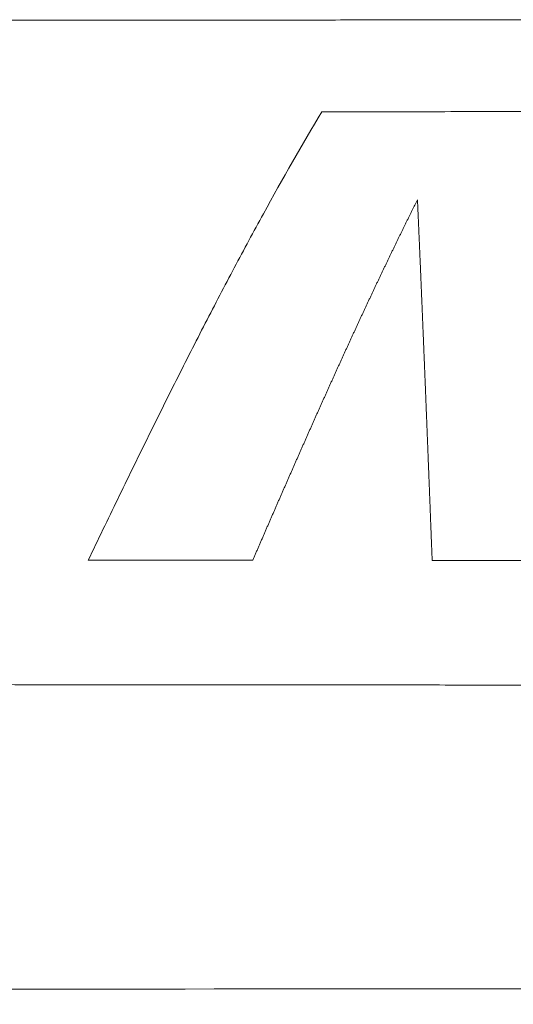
# Model space of a CAD drawing. Header units: millimetres. Extents: x 0 to 594, y 0 to 420.
# Tile 181 of 656: x 239.57 to 242.99, y 46.32 to 53.14. Entities that reach past the tile are written whole.
import ezdxf

# ---------------------------------------------------------------- set-up
doc = ezdxf.new("R2010")
doc.units = ezdxf.units.MM
doc.layers.add('1', color=7, linetype='Continuous', true_color=0xffffff)

msp = doc.modelspace()

# ---------------------------------------------------------------- linework, layer by layer
at = {"layer": '1', "color": 155, "linetype": 'Continuous', "lineweight": 13}
for points, knots in [([(214.422, 53.0973), (214.6131, 53.0976), (214.9953, 53.0983), (215.5686, 53.0993), (216.1419, 53.1003), (216.7152, 53.1013), (217.2885, 53.1023), (217.8617, 53.1033), (218.435, 53.1043), (219.0083, 53.1053), (219.5816, 53.1063), (220.1549, 53.1073), (220.7282, 53.1082), (221.3015, 53.1092), (221.8748, 53.1102), (222.4481, 53.1111), (223.0214, 53.1121), (223.5947, 53.113), (224.168, 53.1139), (224.7412, 53.1149), (225.3145, 53.1158), (225.8878, 53.1167), (226.4611, 53.1175), (227.0344, 53.1184), (227.6077, 53.1193), (228.181, 53.1201), (228.7543, 53.121), (229.3276, 53.1218), (229.9009, 53.1226), (230.4742, 53.1234), (231.0474, 53.1242), (231.6207, 53.1249), (232.194, 53.1257), (232.7673, 53.1264), (233.3406, 53.1271), (233.9139, 53.1278), (234.4872, 53.1284), (235.0605, 53.1291), (235.6338, 53.1297), (236.2071, 53.1303), (236.7804, 53.1309), (237.3537, 53.1315), (237.927, 53.132), (238.5003, 53.1325), (239.0736, 53.133), (239.6468, 53.1335), (240.2201, 53.1339), (240.7934, 53.1343), (241.3667, 53.1347), (241.94, 53.1351), (242.5133, 53.1354), (243.0866, 53.1357), (243.6599, 53.136), (244.2332, 53.1362), (244.8065, 53.1365), (245.3798, 53.1366), (245.9531, 53.1368), (246.5264, 53.1369), (247.0997, 53.137), (247.673, 53.1371), (248.2463, 53.1371), (248.8196, 53.1371), (249.3929, 53.1371), (249.9662, 53.137), (250.5395, 53.1369), (251.1127, 53.1367), (251.686, 53.1365), (252.0682, 53.1364), (252.2593, 53.1363)], [0, 0, 0, 0, 0.015152, 0.030303, 0.045455, 0.060606, 0.075758, 0.090909, 0.106061, 0.121212, 0.136364, 0.151515, 0.166666, 0.181818, 0.196969, 0.212121, 0.227272, 0.242424, 0.257575, 0.272727, 0.287878, 0.30303, 0.318181, 0.333333, 0.348484, 0.363636, 0.378787, 0.393939, 0.40909, 0.424242, 0.439393, 0.454545, 0.469696, 0.484848, 0.499999, 0.515151, 0.530302, 0.545454, 0.560605, 0.575757, 0.590908, 0.60606, 0.621211, 0.636363, 0.651514, 0.666666, 0.681817, 0.696969, 0.712121, 0.727272, 0.742424, 0.757575, 0.772727, 0.787878, 0.80303, 0.818181, 0.833333, 0.848485, 0.863636, 0.878788, 0.893939, 0.909091, 0.924242, 0.939394, 0.954545, 0.969697, 0.984848, 1, 1, 1, 1]), ([(240.0488, 49.3968), (240.1174, 49.5394), (240.2539, 49.8221), (240.3892, 50.099), (240.524, 50.3727), (240.5913, 50.508), (240.7255, 50.7752), (240.8595, 51.0388), (240.9934, 51.2951), (241.1274, 51.5474), (241.1944, 51.6716), (241.396, 52.0379), (241.531, 52.2737), (241.6672, 52.5002)], [0, 0, 0, 0, 0.125, 0.25, 0.25, 0.375, 0.375, 0.5, 0.625, 0.625, 0.75, 0.75, 1, 1, 1, 1]), ([(242.3285, 51.8916), (242.3268, 51.8884), (242.3236, 51.882), (242.3188, 51.8723), (242.3139, 51.8626), (242.3091, 51.8529), (242.3042, 51.8431), (242.2994, 51.8334), (242.2946, 51.8237), (242.2897, 51.8139), (242.2849, 51.8042), (242.28, 51.7944), (242.2752, 51.7846), (242.2704, 51.7748), (242.2655, 51.7651), (242.2607, 51.7553), (242.2558, 51.7454), (242.251, 51.7356), (242.2462, 51.7258), (242.2413, 51.716), (242.2365, 51.7061), (242.2317, 51.6963), (242.2268, 51.6864), (242.222, 51.6765), (242.2172, 51.6667), (242.2123, 51.6568), (242.2075, 51.6469), (242.2027, 51.637), (242.1978, 51.627), (242.193, 51.6171), (242.1882, 51.6072), (242.1833, 51.5973), (242.1785, 51.5873), (242.1737, 51.5773), (242.1688, 51.5674), (242.164, 51.5574), (242.1592, 51.5474), (242.1544, 51.5374), (242.1495, 51.5274), (242.1447, 51.5174), (242.1399, 51.5074), (242.1351, 51.4974), (242.1302, 51.4873), (242.1254, 51.4773), (242.1206, 51.4672), (242.1157, 51.4572), (242.1109, 51.4471), (242.1061, 51.437), (242.1013, 51.4269), (242.0964, 51.4169), (242.0916, 51.4068), (242.0868, 51.3966), (242.082, 51.3865), (242.0771, 51.3764), (242.0723, 51.3663), (242.0675, 51.3561), (242.0627, 51.346), (242.0579, 51.3358), (242.053, 51.3256), (242.0482, 51.3154), (242.0434, 51.3053), (242.0386, 51.2951), (242.0337, 51.2849), (242.0289, 51.2747), (242.0241, 51.2644), (242.0193, 51.2542), (242.0144, 51.244), (242.0096, 51.2337), (242.0048, 51.2235), (242, 51.2132), (241.9952, 51.2029), (241.9903, 51.1927), (241.9855, 51.1824), (241.9807, 51.1721), (241.9759, 51.1618), (241.971, 51.1515), (241.9662, 51.1412), (241.9614, 51.1308), (241.9566, 51.1205), (241.9518, 51.1102), (241.9469, 51.0998), (241.9421, 51.0895), (241.9373, 51.0791), (241.9325, 51.0687), (241.9276, 51.0583), (241.9228, 51.0479), (241.918, 51.0375), (241.9132, 51.0271), (241.9084, 51.0167), (241.9035, 51.0063), (241.8987, 50.9959), (241.8939, 50.9854), (241.8891, 50.975), (241.8842, 50.9645), (241.8794, 50.9541), (241.8746, 50.9436), (241.8698, 50.9331), (241.8649, 50.9227), (241.8601, 50.9122), (241.8553, 50.9017), (241.8505, 50.8912), (241.8456, 50.8807), (241.8408, 50.8701), (241.836, 50.8596), (241.8312, 50.8491), (241.8263, 50.8385), (241.8215, 50.828), (241.8167, 50.8174), (241.8119, 50.8068), (241.807, 50.7963), (241.8022, 50.7857), (241.7974, 50.7751), (241.7925, 50.7645), (241.7877, 50.7539), (241.7829, 50.7433), (241.778, 50.7327), (241.7732, 50.722), (241.7684, 50.7114), (241.7636, 50.7007), (241.7587, 50.6901), (241.7539, 50.6794), (241.7491, 50.6688), (241.7442, 50.6581), (241.7394, 50.6474), (241.7346, 50.6367), (241.7297, 50.626), (241.7249, 50.6153), (241.7201, 50.6046), (241.7152, 50.5939), (241.7104, 50.5832), (241.7055, 50.5725), (241.7007, 50.5617), (241.6959, 50.551), (241.691, 50.5402), (241.6862, 50.5295), (241.6814, 50.5187), (241.6765, 50.5079), (241.6717, 50.4971), (241.6668, 50.4863), (241.662, 50.4755), (241.6571, 50.4647), (241.6523, 50.4539), (241.6475, 50.4431), (241.6426, 50.4323), (241.6378, 50.4215), (241.6329, 50.4106), (241.6281, 50.3998), (241.6232, 50.3889), (241.6184, 50.3781), (241.6135, 50.3672), (241.6087, 50.3563), (241.6038, 50.3454), (241.599, 50.3345), (241.5941, 50.3236), (241.5893, 50.3127), (241.5844, 50.3018), (241.5796, 50.2909), (241.5747, 50.28), (241.5699, 50.2691), (241.565, 50.2581), (241.5602, 50.2472), (241.5553, 50.2362), (241.5504, 50.2253), (241.5456, 50.2143), (241.5407, 50.2033), (241.5359, 50.1924), (241.531, 50.1814), (241.5261, 50.1704), (241.5213, 50.1594), (241.5164, 50.1484), (241.5115, 50.1374), (241.5067, 50.1264), (241.5018, 50.1153), (241.4969, 50.1043), (241.4921, 50.0933), (241.4872, 50.0822), (241.4823, 50.0712), (241.4775, 50.0601), (241.4726, 50.049), (241.4677, 50.038), (241.4628, 50.0269), (241.458, 50.0158), (241.4531, 50.0047), (241.4482, 49.9936), (241.4433, 49.9825), (241.4385, 49.9714), (241.4336, 49.9603), (241.4287, 49.9492), (241.4238, 49.938), (241.4189, 49.9269), (241.414, 49.9158), (241.4092, 49.9046), (241.4043, 49.8935), (241.3994, 49.8823), (241.3945, 49.8711), (241.3896, 49.86), (241.3847, 49.8488), (241.3798, 49.8376), (241.3749, 49.8264), (241.37, 49.8152), (241.3651, 49.804), (241.3602, 49.7928), (241.3553, 49.7816), (241.3504, 49.7704), (241.3455, 49.7591), (241.3406, 49.7479), (241.3357, 49.7366), (241.3308, 49.7254), (241.3259, 49.7141), (241.321, 49.7029), (241.3161, 49.6916), (241.3112, 49.6803), (241.3063, 49.6691), (241.3014, 49.6578), (241.2965, 49.6465), (241.2915, 49.6352), (241.2866, 49.6239), (241.2817, 49.6126), (241.2768, 49.6013), (241.2719, 49.5899), (241.267, 49.5786), (241.262, 49.5673), (241.2571, 49.5559), (241.2522, 49.5446), (241.2473, 49.5333), (241.2423, 49.5219), (241.2374, 49.5105), (241.2325, 49.4992), (241.2275, 49.4878), (241.2226, 49.4764), (241.2177, 49.465), (241.2127, 49.4536), (241.2078, 49.4422), (241.2029, 49.4308), (241.1979, 49.4194), (241.193, 49.408), (241.1897, 49.4004), (241.188, 49.3966)], [0, 0, 0, 0, 0.004255, 0.008511, 0.012766, 0.017021, 0.021277, 0.025532, 0.029787, 0.034043, 0.038298, 0.042553, 0.046808, 0.051064, 0.055319, 0.059574, 0.06383, 0.068085, 0.07234, 0.076596, 0.080851, 0.085106, 0.089362, 0.093617, 0.097872, 0.102128, 0.106383, 0.110638, 0.114894, 0.119149, 0.123404, 0.127659, 0.131915, 0.13617, 0.140425, 0.144681, 0.148936, 0.153191, 0.157447, 0.161702, 0.165957, 0.170212, 0.174468, 0.178723, 0.182978, 0.187234, 0.191489, 0.195744, 0.2, 0.204255, 0.20851, 0.212765, 0.217021, 0.221276, 0.225531, 0.229787, 0.234042, 0.238297, 0.242553, 0.246808, 0.251063, 0.255318, 0.259574, 0.263829, 0.268084, 0.27234, 0.276595, 0.28085, 0.285106, 0.289361, 0.293616, 0.297871, 0.302127, 0.306382, 0.310637, 0.314893, 0.319148, 0.323403, 0.327659, 0.331914, 0.336169, 0.340425, 0.34468, 0.348935, 0.353191, 0.357446, 0.361701, 0.365957, 0.370212, 0.374467, 0.378723, 0.382978, 0.387233, 0.391489, 0.395744, 0.399999, 0.404255, 0.40851, 0.412765, 0.417021, 0.421276, 0.425531, 0.429787, 0.434042, 0.438297, 0.442553, 0.446808, 0.451064, 0.455319, 0.459574, 0.46383, 0.468085, 0.47234, 0.476596, 0.480851, 0.485106, 0.489362, 0.493617, 0.497873, 0.502128, 0.506383, 0.510639, 0.514894, 0.519149, 0.523405, 0.52766, 0.531915, 0.536171, 0.540426, 0.544681, 0.548937, 0.553192, 0.557447, 0.561703, 0.565958, 0.570213, 0.574469, 0.578724, 0.582979, 0.587235, 0.59149, 0.595745, 0.600001, 0.604256, 0.608511, 0.612767, 0.617022, 0.621277, 0.625533, 0.629788, 0.634043, 0.638298, 0.642554, 0.646809, 0.651064, 0.65532, 0.659575, 0.66383, 0.668085, 0.672341, 0.676596, 0.680851, 0.685107, 0.689362, 0.693617, 0.697872, 0.702128, 0.706383, 0.710638, 0.714894, 0.719149, 0.723404, 0.727659, 0.731915, 0.73617, 0.740425, 0.744681, 0.748936, 0.753191, 0.757446, 0.761702, 0.765957, 0.770212, 0.774468, 0.778723, 0.782978, 0.787233, 0.791489, 0.795744, 0.799999, 0.804255, 0.80851, 0.812765, 0.817021, 0.821276, 0.825531, 0.829787, 0.834042, 0.838297, 0.842553, 0.846808, 0.851063, 0.855319, 0.859574, 0.863829, 0.868085, 0.87234, 0.876595, 0.880851, 0.885106, 0.889361, 0.893617, 0.897872, 0.902127, 0.906383, 0.910638, 0.914893, 0.919149, 0.923404, 0.927659, 0.931915, 0.93617, 0.940425, 0.944681, 0.948936, 0.953191, 0.957447, 0.961702, 0.965957, 0.970213, 0.974468, 0.978723, 0.982979, 0.987234, 0.991489, 0.995745, 1, 1, 1, 1]), ([(242.4302, 49.396), (242.43, 49.3999), (242.4297, 49.4075), (242.4293, 49.4189), (242.4288, 49.4304), (242.4284, 49.4418), (242.4279, 49.4533), (242.4275, 49.4647), (242.4271, 49.4761), (242.4266, 49.4875), (242.4262, 49.4989), (242.4257, 49.5103), (242.4253, 49.5217), (242.4249, 49.5331), (242.4244, 49.5445), (242.424, 49.5558), (242.4235, 49.5672), (242.4231, 49.5785), (242.4227, 49.5899), (242.4222, 49.6012), (242.4218, 49.6126), (242.4213, 49.6239), (242.4209, 49.6352), (242.4205, 49.6466), (242.42, 49.6579), (242.4196, 49.6692), (242.4192, 49.6805), (242.4187, 49.6918), (242.4183, 49.7031), (242.4178, 49.7144), (242.4174, 49.7256), (242.417, 49.7369), (242.4165, 49.7482), (242.4161, 49.7594), (242.4157, 49.7707), (242.4152, 49.7819), (242.4148, 49.7931), (242.4143, 49.8044), (242.4139, 49.8156), (242.4135, 49.8268), (242.413, 49.838), (242.4126, 49.8492), (242.4122, 49.8604), (242.4117, 49.8716), (242.4113, 49.8828), (242.4108, 49.894), (242.4104, 49.9051), (242.41, 49.9163), (242.4095, 49.9274), (242.4091, 49.9386), (242.4087, 49.9497), (242.4082, 49.9609), (242.4078, 49.972), (242.4074, 49.9831), (242.4069, 49.9942), (242.4065, 50.0053), (242.4061, 50.0164), (242.4056, 50.0275), (242.4052, 50.0386), (242.4047, 50.0497), (242.4043, 50.0608), (242.4039, 50.0718), (242.4034, 50.0829), (242.403, 50.094), (242.4026, 50.105), (242.4021, 50.116), (242.4017, 50.1271), (242.4013, 50.1381), (242.4008, 50.1491), (242.4004, 50.1601), (242.4, 50.1711), (242.3995, 50.1821), (242.3991, 50.1931), (242.3987, 50.2041), (242.3982, 50.2151), (242.3978, 50.226), (242.3974, 50.237), (242.3969, 50.248), (242.3965, 50.2589), (242.3961, 50.2699), (242.3956, 50.2808), (242.3952, 50.2917), (242.3948, 50.3026), (242.3943, 50.3135), (242.3939, 50.3244), (242.3935, 50.3353), (242.393, 50.3462), (242.3926, 50.3571), (242.3922, 50.368), (242.3917, 50.3789), (242.3913, 50.3897), (242.3909, 50.4006), (242.3904, 50.4114), (242.39, 50.4223), (242.3896, 50.4331), (242.3891, 50.4439), (242.3887, 50.4547), (242.3883, 50.4655), (242.3879, 50.4763), (242.3874, 50.4871), (242.387, 50.4979), (242.3866, 50.5087), (242.3861, 50.5195), (242.3857, 50.5303), (242.3853, 50.541), (242.3848, 50.5518), (242.3844, 50.5625), (242.384, 50.5732), (242.3835, 50.584), (242.3831, 50.5947), (242.3827, 50.6054), (242.3822, 50.6161), (242.3818, 50.6268), (242.3814, 50.6375), (242.3809, 50.6482), (242.3805, 50.6589), (242.3801, 50.6695), (242.3797, 50.6802), (242.3792, 50.6908), (242.3788, 50.7015), (242.3784, 50.7121), (242.3779, 50.7228), (242.3775, 50.7334), (242.3771, 50.744), (242.3766, 50.7546), (242.3762, 50.7652), (242.3758, 50.7758), (242.3753, 50.7864), (242.3749, 50.797), (242.3745, 50.8075), (242.3741, 50.8181), (242.3736, 50.8286), (242.3732, 50.8392), (242.3728, 50.8497), (242.3723, 50.8603), (242.3719, 50.8708), (242.3715, 50.8813), (242.371, 50.8918), (242.3706, 50.9023), (242.3702, 50.9128), (242.3698, 50.9233), (242.3693, 50.9337), (242.3689, 50.9442), (242.3685, 50.9547), (242.368, 50.9651), (242.3676, 50.9756), (242.3672, 50.986), (242.3667, 50.9964), (242.3663, 51.0069), (242.3659, 51.0173), (242.3655, 51.0277), (242.365, 51.0381), (242.3646, 51.0485), (242.3642, 51.0588), (242.3637, 51.0692), (242.3633, 51.0796), (242.3629, 51.0899), (242.3624, 51.1003), (242.362, 51.1106), (242.3616, 51.121), (242.3612, 51.1313), (242.3607, 51.1416), (242.3603, 51.1519), (242.3599, 51.1622), (242.3594, 51.1725), (242.359, 51.1828), (242.3586, 51.1931), (242.3582, 51.2033), (242.3577, 51.2136), (242.3573, 51.2239), (242.3569, 51.2341), (242.3564, 51.2443), (242.356, 51.2546), (242.3556, 51.2648), (242.3551, 51.275), (242.3547, 51.2852), (242.3543, 51.2954), (242.3539, 51.3056), (242.3534, 51.3158), (242.353, 51.3259), (242.3526, 51.3361), (242.3521, 51.3462), (242.3517, 51.3564), (242.3513, 51.3665), (242.3508, 51.3767), (242.3504, 51.3868), (242.35, 51.3969), (242.3496, 51.407), (242.3491, 51.4171), (242.3487, 51.4272), (242.3483, 51.4373), (242.3478, 51.4473), (242.3474, 51.4574), (242.347, 51.4674), (242.3465, 51.4775), (242.3461, 51.4875), (242.3457, 51.4976), (242.3453, 51.5076), (242.3448, 51.5176), (242.3444, 51.5276), (242.344, 51.5376), (242.3435, 51.5476), (242.3431, 51.5575), (242.3427, 51.5675), (242.3422, 51.5775), (242.3418, 51.5874), (242.3414, 51.5974), (242.341, 51.6073), (242.3405, 51.6172), (242.3401, 51.6271), (242.3397, 51.6371), (242.3392, 51.647), (242.3388, 51.6569), (242.3384, 51.6667), (242.3379, 51.6766), (242.3375, 51.6865), (242.3371, 51.6963), (242.3367, 51.7062), (242.3362, 51.716), (242.3358, 51.7259), (242.3354, 51.7357), (242.3349, 51.7455), (242.3345, 51.7553), (242.3341, 51.7651), (242.3336, 51.7749), (242.3332, 51.7847), (242.3328, 51.7944), (242.3323, 51.8042), (242.3319, 51.8139), (242.3315, 51.8237), (242.3311, 51.8334), (242.3306, 51.8431), (242.3302, 51.8529), (242.3298, 51.8626), (242.3293, 51.8723), (242.3289, 51.882), (242.3286, 51.8884), (242.3285, 51.8916)], [0, 0, 0, 0, 0.004255, 0.008511, 0.012766, 0.017021, 0.021277, 0.025532, 0.029787, 0.034043, 0.038298, 0.042554, 0.046809, 0.051064, 0.05532, 0.059575, 0.063831, 0.068086, 0.072341, 0.076597, 0.080852, 0.085108, 0.089363, 0.093619, 0.097874, 0.102129, 0.106385, 0.11064, 0.114896, 0.119151, 0.123407, 0.127662, 0.131917, 0.136173, 0.140428, 0.144684, 0.148939, 0.153195, 0.15745, 0.161706, 0.165961, 0.170216, 0.174472, 0.178727, 0.182983, 0.187238, 0.191494, 0.195749, 0.200004, 0.20426, 0.208515, 0.212771, 0.217026, 0.221281, 0.225537, 0.229792, 0.234048, 0.238303, 0.242558, 0.246814, 0.251069, 0.255325, 0.25958, 0.263835, 0.268091, 0.272346, 0.276601, 0.280857, 0.285112, 0.289368, 0.293623, 0.297878, 0.302134, 0.306389, 0.310644, 0.3149, 0.319155, 0.32341, 0.327666, 0.331921, 0.336176, 0.340432, 0.344687, 0.348943, 0.353198, 0.357453, 0.361709, 0.365964, 0.370219, 0.374475, 0.37873, 0.382985, 0.387241, 0.391496, 0.395751, 0.400007, 0.404262, 0.408517, 0.412773, 0.417028, 0.421283, 0.425539, 0.429794, 0.434049, 0.438305, 0.44256, 0.446815, 0.451071, 0.455326, 0.459582, 0.463837, 0.468092, 0.472348, 0.476603, 0.480858, 0.485114, 0.489369, 0.493624, 0.49788, 0.502135, 0.50639, 0.510646, 0.514901, 0.519156, 0.523412, 0.527667, 0.531922, 0.536178, 0.540433, 0.544688, 0.548944, 0.553199, 0.557454, 0.56171, 0.565965, 0.57022, 0.574476, 0.578731, 0.582986, 0.587241, 0.591497, 0.595752, 0.600007, 0.604263, 0.608518, 0.612773, 0.617028, 0.621284, 0.625539, 0.629794, 0.634049, 0.638305, 0.64256, 0.646815, 0.65107, 0.655326, 0.659581, 0.663836, 0.668091, 0.672347, 0.676602, 0.680857, 0.685112, 0.689368, 0.693623, 0.697878, 0.702133, 0.706388, 0.710644, 0.714899, 0.719154, 0.723409, 0.727665, 0.73192, 0.736175, 0.74043, 0.744685, 0.748941, 0.753196, 0.757451, 0.761706, 0.765961, 0.770217, 0.774472, 0.778727, 0.782982, 0.787237, 0.791493, 0.795748, 0.800003, 0.804258, 0.808513, 0.812769, 0.817024, 0.821279, 0.825534, 0.829789, 0.834045, 0.8383, 0.842555, 0.84681, 0.851066, 0.855321, 0.859576, 0.863831, 0.868086, 0.872342, 0.876597, 0.880852, 0.885107, 0.889363, 0.893618, 0.897873, 0.902128, 0.906384, 0.910639, 0.914894, 0.919149, 0.923405, 0.92766, 0.931915, 0.936171, 0.940426, 0.944681, 0.948936, 0.953192, 0.957447, 0.961702, 0.965958, 0.970213, 0.974468, 0.978723, 0.982979, 0.987234, 0.991489, 0.995745, 1, 1, 1, 1]), ([(252.2587, 48.5236), (252.1527, 48.5237), (251.9407, 48.524), (251.6227, 48.5244), (251.3048, 48.5248), (250.9868, 48.5252), (250.6688, 48.5256), (250.3509, 48.526), (250.0329, 48.5263), (249.7149, 48.5267), (249.397, 48.5271), (249.079, 48.5274), (248.761, 48.5278), (248.4431, 48.5281), (248.1251, 48.5285), (247.8071, 48.5288), (247.4892, 48.5292), (247.1712, 48.5295), (246.8533, 48.5298), (246.5353, 48.5302), (246.2173, 48.5305), (245.8994, 48.5308), (245.5814, 48.5311), (245.2634, 48.5314), (244.9455, 48.5317), (244.6275, 48.532), (244.3095, 48.5323), (243.9916, 48.5326), (243.6736, 48.5329), (243.3556, 48.5332), (243.0377, 48.5334), (242.7197, 48.5337), (242.4017, 48.534), (242.0838, 48.5342), (241.7658, 48.5345), (241.4478, 48.5347), (241.1299, 48.535), (240.8119, 48.5352), (240.494, 48.5355), (240.176, 48.5357), (239.858, 48.536), (239.5401, 48.5362), (239.2221, 48.5364), (238.9041, 48.5366), (238.5862, 48.5369), (238.2682, 48.5371), (237.9502, 48.5373), (237.6323, 48.5375), (237.3143, 48.5377), (236.9963, 48.5379), (236.6784, 48.5381), (236.3604, 48.5383), (236.0424, 48.5385), (235.7245, 48.5386), (235.4065, 48.5388), (235.0886, 48.539), (234.7706, 48.5392), (234.4526, 48.5393), (234.1347, 48.5395), (233.8167, 48.5396), (233.4987, 48.5398), (233.1808, 48.54), (232.8628, 48.5401), (232.5448, 48.5402), (232.2269, 48.5404), (231.9089, 48.5405), (231.591, 48.5407), (231.273, 48.5408), (230.955, 48.5409), (230.6371, 48.541), (230.3191, 48.5412), (230.0011, 48.5413), (229.6832, 48.5414), (229.3652, 48.5415), (229.0472, 48.5416), (228.7293, 48.5417), (228.4113, 48.5418), (228.0933, 48.5419), (227.7754, 48.542), (227.4574, 48.5421), (227.1395, 48.5422), (226.8215, 48.5423), (226.5035, 48.5423), (226.1856, 48.5424), (225.8676, 48.5425), (225.5496, 48.5425), (225.2317, 48.5426), (224.9137, 48.5427), (224.5957, 48.5427), (224.2778, 48.5428), (223.9598, 48.5428), (223.6418, 48.5429), (223.3239, 48.5429), (223.0059, 48.543), (222.688, 48.543), (222.37, 48.5431), (222.052, 48.5431), (221.7341, 48.5431), (221.4161, 48.5432), (221.0981, 48.5432), (220.7802, 48.5432), (220.4622, 48.5432), (220.1442, 48.5432), (219.8263, 48.5433), (219.5083, 48.5433), (219.1903, 48.5433), (218.8724, 48.5433), (218.5544, 48.5433), (218.2365, 48.5433), (217.9185, 48.5433), (217.6005, 48.5433), (217.2826, 48.5433), (216.9646, 48.5432), (216.6466, 48.5432), (216.3287, 48.5432), (216.0107, 48.5432), (215.6927, 48.5432), (215.3748, 48.5431), (215.0568, 48.5431), (214.7388, 48.5431), (214.5269, 48.5431), (214.4209, 48.543)], [0, 0, 0, 0, 0.008403, 0.016807, 0.02521, 0.033613, 0.042017, 0.05042, 0.058824, 0.067227, 0.07563, 0.084034, 0.092437, 0.10084, 0.109244, 0.117647, 0.126051, 0.134454, 0.142857, 0.151261, 0.159664, 0.168067, 0.176471, 0.184874, 0.193278, 0.201681, 0.210084, 0.218488, 0.226891, 0.235294, 0.243698, 0.252101, 0.260505, 0.268908, 0.277311, 0.285715, 0.294118, 0.302521, 0.310925, 0.319328, 0.327731, 0.336135, 0.344538, 0.352942, 0.361345, 0.369748, 0.378152, 0.386555, 0.394958, 0.403362, 0.411765, 0.420168, 0.428572, 0.436975, 0.445378, 0.453782, 0.462185, 0.470589, 0.478992, 0.487395, 0.495799, 0.504202, 0.512605, 0.521009, 0.529412, 0.537815, 0.546219, 0.554622, 0.563025, 0.571429, 0.579832, 0.588235, 0.596639, 0.605042, 0.613445, 0.621849, 0.630252, 0.638655, 0.647059, 0.655462, 0.663865, 0.672269, 0.680672, 0.689076, 0.697479, 0.705882, 0.714286, 0.722689, 0.731092, 0.739496, 0.747899, 0.756302, 0.764706, 0.773109, 0.781513, 0.789916, 0.798319, 0.806723, 0.815126, 0.823529, 0.831933, 0.840336, 0.848739, 0.857143, 0.865546, 0.87395, 0.882353, 0.890756, 0.89916, 0.907563, 0.915966, 0.92437, 0.932773, 0.941176, 0.94958, 0.957983, 0.966387, 0.97479, 0.983193, 0.991597, 1, 1, 1, 1])]:
    msp.add_open_spline(points, degree=3, knots=knots, dxfattribs=at)
for points in [[(241.6672, 52.5002), (241.7753, 52.5003), (241.9915, 52.5004), (242.3158, 52.5006), (242.6401, 52.5008), (242.9644, 52.5009), (243.1806, 52.501), (243.2887, 52.5011)], [(241.188, 49.3966), (241.0931, 49.3966), (240.9032, 49.3967), (240.6184, 49.3967), (240.3336, 49.3967), (240.1437, 49.3968), (240.0488, 49.3968)], [(243.5955, 49.3952), (243.4984, 49.3953), (243.3042, 49.3954), (243.0128, 49.3956), (242.7215, 49.3958), (242.5273, 49.396), (242.4302, 49.396)]]:
    msp.add_open_spline(points, degree=3, dxfattribs=at)
at = {"layer": '1', "color": 155, "linetype": 'Continuous', "lineweight": 18}
msp.add_open_spline([(267.1291, 46.4131), (267.0282, 46.4132), (266.5983, 46.414), (265.5186, 46.4158), (263.273, 46.4193), (258.9332, 46.4251), (250.7738, 46.4324), (244.3791, 46.4322), (239.9893, 46.4302), (239.8563, 46.4302), (239.5902, 46.43), (239.1912, 46.4298), (238.26, 46.4294), (236.3977, 46.4282), (232.6732, 46.4255), (229.4808, 46.4221), (223.096, 46.4141), (218.8394, 46.4072), (210.3264, 46.3895), (206.07, 46.3787), (197.5584, 46.356), (193.3031, 46.344), (184.7952, 46.3283), (180.5426, 46.3246), (172.0406, 46.3429), (167.7912, 46.3649), (163.5412, 46.4059)], degree=3, knots=[0, 0, 0, 0, 0.002404, 0.010259, 0.025969, 0.057389, 0.12023, 0.245911, 0.245911, 0.249839, 0.249839, 0.253767, 0.261622, 0.277332, 0.308752, 0.371593, 0.371593, 0.497274, 0.497274, 0.622956, 0.622956, 0.748637, 0.748637, 0.874319, 0.874319, 1, 1, 1, 1], dxfattribs=at)

doc.saveas('drawing.dxf')
